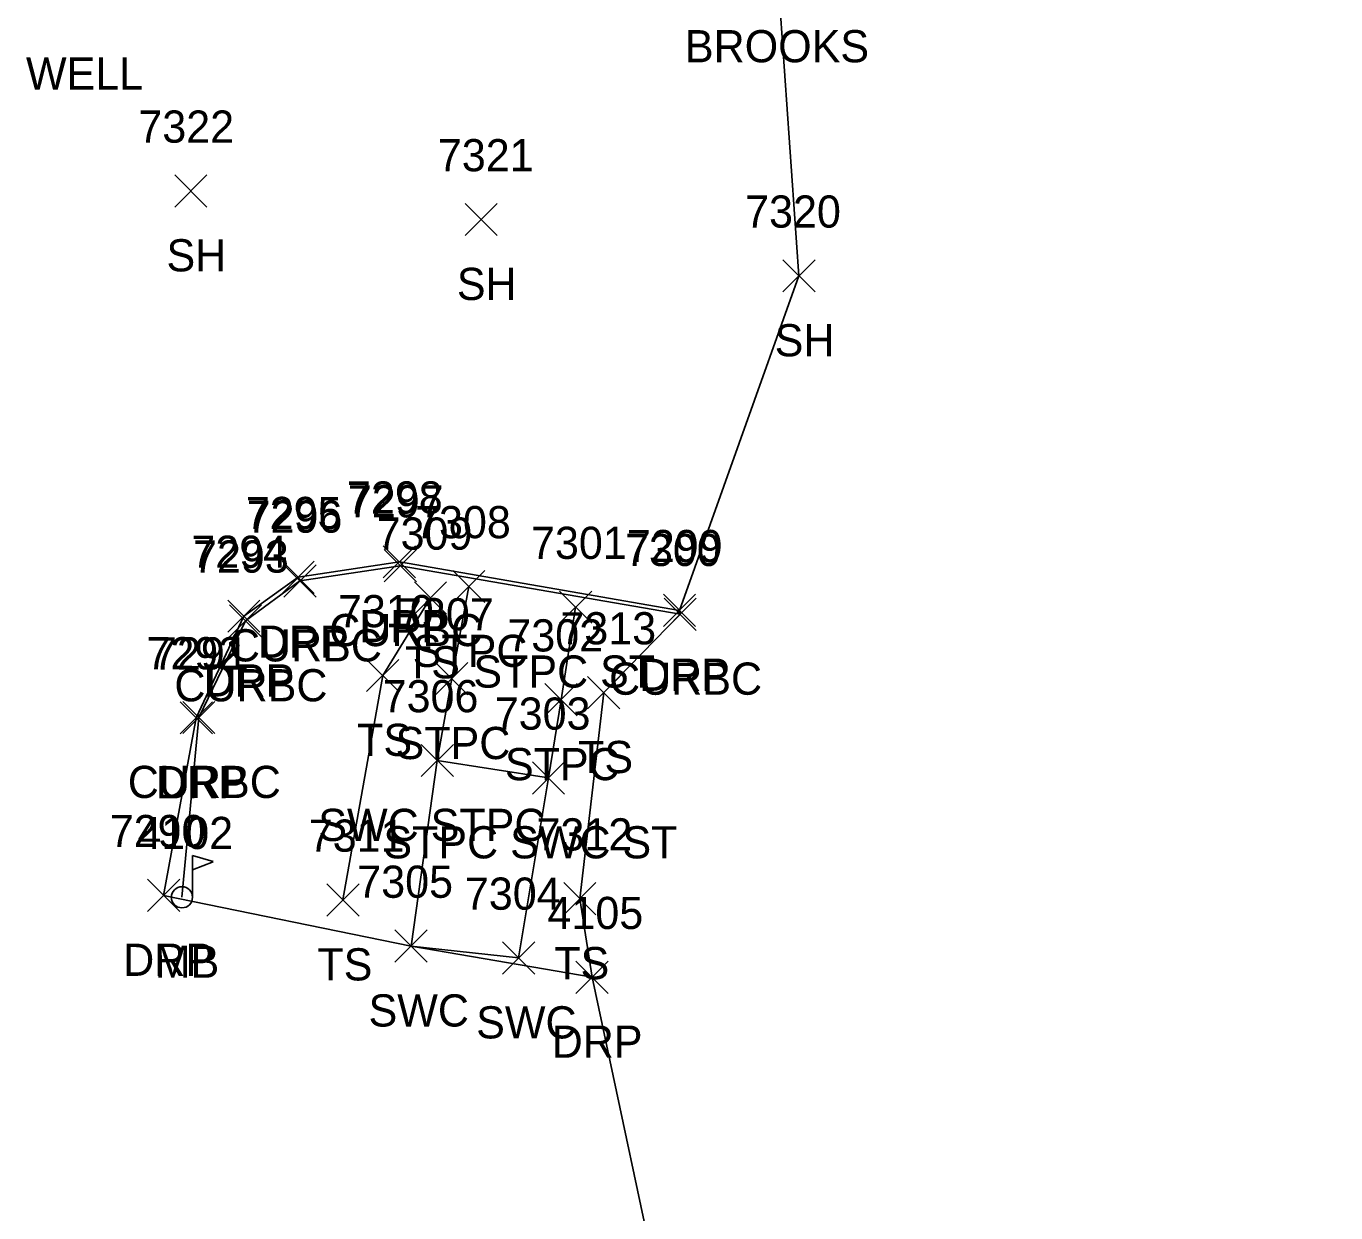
# Model space of a CAD drawing. Extents: x 1769141 to 1770911, y 735471 to 741449.
# Drawn here: x 1770652 to 1770733.3, y 738669.1 to 738742.8 of the extents above; entities that cross this region are included whole.
import ezdxf

# ---------------------------------------------------------------- set-up
doc = ezdxf.new("R2010")
doc.units = 0
for name, color, linetype in [('L_A', 7, 'Continuous'), ('L_C', 7, 'Continuous'), ('L_I', 7, 'Continuous'), ('L_TIC', 7, 'Continuous'), ('LBF', 7, 'Continuous'), ('LELB', 7, 'Continuous'), ('LMB', 7, 'Continuous'), ('LSOGP', 7, 'Continuous'), ('R_A', 7, 'Continuous'), ('R_I', 7, 'Continuous'), ('R_TIC', 7, 'Continuous'), ('RC', 7, 'Continuous'), ('RDP', 7, 'Continuous'), ('RSW', 7, 'Continuous'), ('U_A', 7, 'Continuous')]:
    doc.layers.add(name, color=color, linetype=linetype)

msp = doc.modelspace()

# ---------------------------------------------------------------- linework, layer by layer
at = {"layer": 'L_TIC'}
for points in [[(1770661.183, 738731.572), (1770663.183, 738733.572)], [(1770663.183, 738731.572), (1770661.183, 738733.572)], [(1770679.228, 738729.794), (1770681.228, 738731.794)], [(1770681.228, 738729.794), (1770679.228, 738731.794)], [(1770698.977, 738726.293), (1770700.977, 738728.293)], [(1770700.977, 738726.293), (1770698.977, 738728.293)], [(1770678.458, 738706.988), (1770680.458, 738708.988)], [(1770680.458, 738706.988), (1770678.458, 738708.988)], [(1770676.078, 738706.278), (1770678.078, 738708.278)], [(1770678.078, 738706.278), (1770676.078, 738708.278)], [(1770685.096, 738705.702), (1770687.096, 738707.702)], [(1770687.096, 738705.702), (1770685.096, 738707.702)], [(1770673.11, 738701.456), (1770675.11, 738703.456)], [(1770675.11, 738701.456), (1770673.11, 738703.456)], [(1770677.395, 738701.261), (1770679.395, 738703.261)], [(1770679.395, 738701.261), (1770677.395, 738703.261)], [(1770684.192, 738699.949), (1770686.192, 738701.949)], [(1770686.192, 738699.949), (1770684.192, 738701.949)], [(1770686.842, 738700.391), (1770688.842, 738702.391)], [(1770688.842, 738700.391), (1770686.842, 738702.391)], [(1770676.499, 738696.172), (1770678.499, 738698.172)], [(1770678.499, 738696.172), (1770676.499, 738698.172)], [(1770683.408, 738695.089), (1770685.408, 738697.089)], [(1770685.408, 738695.089), (1770683.408, 738697.089)], [(1770670.639, 738687.504), (1770672.639, 738689.504)], [(1770672.639, 738687.504), (1770670.639, 738689.504)], [(1770685.359, 738687.581), (1770687.359, 738689.581)], [(1770687.359, 738687.581), (1770685.359, 738689.581)]]:
    msp.add_lwpolyline(points, dxfattribs=at)
at = {"layer": 'LBF'}
msp.add_lwpolyline([(1770686.096, 738706.702), (1770685.192, 738700.949), (1770684.408, 738696.089), (1770677.499, 738697.172), (1770678.395, 738702.261), (1770679.458, 738707.988)], dxfattribs=at)
at = {"layer": 'LELB'}
for points in [[(1770677.078, 738707.278), (1770674.11, 738702.456), (1770671.639, 738688.504)], [(1770686.359, 738688.581), (1770687.842, 738701.391)]]:
    msp.add_lwpolyline(points, dxfattribs=at)
at = {"layer": 'LMB'}
for p, q in [((1770662.284, 738691.271), (1770663.577, 738690.889)), ((1770662.29, 738688.678), (1770662.288, 738691.273)), ((1770662.288, 738690.371), (1770663.571, 738690.88)), ((1770661.634, 738688.67), (1770661.634, 738688.67))]:
    msp.add_line(p, q, dxfattribs=at)
msp.add_circle((1770661.634, 738688.67), 0.656, dxfattribs=at)
at = {"layer": 'LSOGP'}
msp.add_lwpolyline([(1770691.872, 738661.41), (1770687.119, 738683.699), (1770686.359, 738688.581), (1770687.842, 738701.391), (1770692.59, 738706.261), (1770692.552, 738706.502), (1770699.977, 738727.293), (1770698.523, 738748.026), (1770698.316, 738748.115), (1770698.243, 738749.568), (1770689.165, 738750.876), (1770695.565, 738787.474), (1770702.227, 738786.663), (1770703.872, 738795.784), (1770704.592, 738800.032), (1770706.251, 738809.817), (1770706.886, 738813.214), (1770712.302, 738843.4), (1770712.82, 738843.433), (1770718.324, 738874.168), (1770730.451, 738872.111), (1770730.005, 738877.742), (1770730.004, 738878.015), (1770733.337, 738915.493)], dxfattribs=at)
at = {"layer": 'R_TIC'}
for points in [[(1770674.145, 738708.52), (1770676.145, 738710.52)], [(1770676.145, 738708.52), (1770674.145, 738710.52)], [(1770674.201, 738708.282), (1770676.201, 738710.282)], [(1770676.201, 738708.282), (1770674.201, 738710.282)], [(1770667.855, 738707.558), (1770669.855, 738709.558)], [(1770669.855, 738707.558), (1770667.855, 738709.558)], [(1770667.967, 738707.332), (1770669.967, 738709.332)], [(1770669.967, 738707.332), (1770667.967, 738709.332)], [(1770691.552, 738705.502), (1770693.552, 738707.502)], [(1770693.552, 738705.502), (1770691.552, 738707.502)], [(1770664.477, 738705.148), (1770666.477, 738707.148)], [(1770666.477, 738705.148), (1770664.477, 738707.148)], [(1770664.581, 738704.85), (1770666.581, 738706.85)], [(1770666.581, 738704.85), (1770664.581, 738706.85)], [(1770691.59, 738705.261), (1770693.59, 738707.261)], [(1770693.59, 738705.261), (1770691.59, 738707.261)], [(1770661.684, 738698.842), (1770663.684, 738700.842)], [(1770663.684, 738698.842), (1770661.684, 738700.842)], [(1770661.522, 738698.829), (1770663.522, 738700.829)], [(1770663.522, 738698.829), (1770661.522, 738700.829)], [(1770676.499, 738696.172), (1770678.499, 738698.172)], [(1770678.499, 738696.172), (1770676.499, 738698.172)], [(1770683.408, 738695.089), (1770685.408, 738697.089)], [(1770685.408, 738695.089), (1770683.408, 738697.089)], [(1770659.49, 738687.789), (1770661.49, 738689.789)], [(1770661.49, 738687.789), (1770659.49, 738689.789)], [(1770674.866, 738684.64), (1770676.866, 738686.64)], [(1770676.866, 738684.64), (1770674.866, 738686.64)], [(1770681.553, 738683.899), (1770683.553, 738685.899)], [(1770683.553, 738683.899), (1770681.553, 738685.899)], [(1770686.119, 738682.699), (1770688.119, 738684.699)], [(1770688.119, 738682.699), (1770686.119, 738684.699)]]:
    msp.add_lwpolyline(points, dxfattribs=at)
at = {"layer": 'RC'}
for points in [[(1770662.684, 738699.842), (1770665.581, 738705.85), (1770668.967, 738708.332), (1770675.201, 738709.282), (1770692.59, 738706.261)], [(1770662.684, 738699.842), (1770661.634, 738688.67)]]:
    msp.add_lwpolyline(points, dxfattribs=at)
at = {"layer": 'RDP'}
for points in [[(1770660.49, 738688.789), (1770662.522, 738699.829), (1770665.477, 738706.148), (1770668.855, 738708.558), (1770675.145, 738709.52), (1770692.552, 738706.502)], [(1770660.49, 738688.789), (1770675.866, 738685.64)], [(1770687.119, 738683.699), (1770675.866, 738685.64)]]:
    msp.add_lwpolyline(points, dxfattribs=at)
at = {"layer": 'RSW'}
msp.add_lwpolyline([(1770684.408, 738696.089), (1770682.553, 738684.899), (1770675.866, 738685.64), (1770677.499, 738697.172)], dxfattribs=at)

# ---------------------------------------------------------------- texts
at = {"layer": 'L_A'}
for s, p in [('SH', (1770660.671, 738727.572)), ('SH', (1770678.716, 738725.794)), ('SH', (1770698.465, 738722.293)), ('STPC', (1770675.969, 738702.988)), ('TS', (1770675.487, 738702.278)), ('STPC ST', (1770679.742, 738701.702)), ('TS', (1770672.519, 738697.456)), ('STPC', (1770674.906, 738697.261)), ('TS', (1770686.251, 738696.391)), ('STPC', (1770681.704, 738695.949)), ('SWC STPC', (1770670.105, 738692.172)), ('STPC SWC ST', (1770674.149, 738691.089)), ('MB', (1770659.941, 738683.67)), ('TS', (1770670.049, 738683.504)), ('TS', (1770684.769, 738683.581))]:
    msp.add_text(s, height=2, dxfattribs=at).set_placement(p)
at = {"layer": 'L_C'}
msp.add_text('BROOKS', height=2, dxfattribs=at).set_placement((1770692.888, 738740.568))
at = {"layer": 'L_I'}
for s, p in [('7322', (1770658.923, 738735.572)), ('7321', (1770677.535, 738733.794)), ('7320', (1770696.63, 738730.293)), ('7309', (1770673.731, 738710.278)), ('7308', (1770676.119, 738710.988)), ('7301', (1770683.324, 738709.702)), ('7310', (1770671.33, 738705.456)), ('7307', (1770675.056, 738705.261)), ('7302', (1770681.853, 738703.949)), ('7313', (1770685.149, 738704.391)), ('7306', (1770674.105, 738700.172)), ('7303', (1770681.07, 738699.089)), ('4102', (1770658.862, 738691.67)), ('7311', (1770669.513, 738691.504)), ('7312', (1770683.667, 738691.581))]:
    msp.add_text(s, height=2, dxfattribs=at).set_placement(p)
at = {"layer": 'R_A'}
for s, p in [('CURBC', (1770670.784, 738704.282)), ('DRP', (1770672.633, 738704.52)), ('CURBC', (1770664.55, 738703.332)), ('DRP', (1770666.343, 738703.558)), ('CURBC', (1770688.173, 738701.261)), ('DRP', (1770690.04, 738701.502)), ('CURBC', (1770661.163, 738700.85)), ('DRP', (1770662.966, 738701.148)), ('CURBC', (1770658.267, 738694.842)), ('DRP', (1770660.01, 738694.829)), ('SWC STPC', (1770670.105, 738692.172)), ('STPC SWC ST', (1770674.149, 738691.089)), ('DRP', (1770657.979, 738683.789)), ('SWC', (1770673.228, 738680.64)), ('SWC', (1770679.916, 738679.899)), ('DRP', (1770684.607, 738678.699))]:
    msp.add_text(s, height=2, dxfattribs=at).set_placement(p)
at = {"layer": 'R_I'}
for s, p in [('7298', (1770671.885, 738712.52)), ('7297', (1770671.942, 738712.282)), ('7295', (1770665.595, 738711.558)), ('7296', (1770665.652, 738711.332)), ('7299', (1770689.284, 738709.502)), ('7294', (1770662.217, 738709.148)), ('7293', (1770662.321, 738708.85)), ('7300', (1770689.165, 738709.261)), ('7292', (1770659.425, 738702.842)), ('7291', (1770659.829, 738702.829)), ('7306', (1770674.105, 738700.172)), ('7303', (1770681.07, 738699.089)), ('7290', (1770657.144, 738691.789)), ('7305', (1770672.527, 738688.64)), ('7304', (1770679.215, 738687.899)), ('4105', (1770684.347, 738686.699))]:
    msp.add_text(s, height=2, dxfattribs=at).set_placement(p)
at = {"layer": 'U_A'}
msp.add_text('WELL', height=2, dxfattribs=at).set_placement((1770651.94, 738738.869))

doc.saveas('drawing.dxf')
